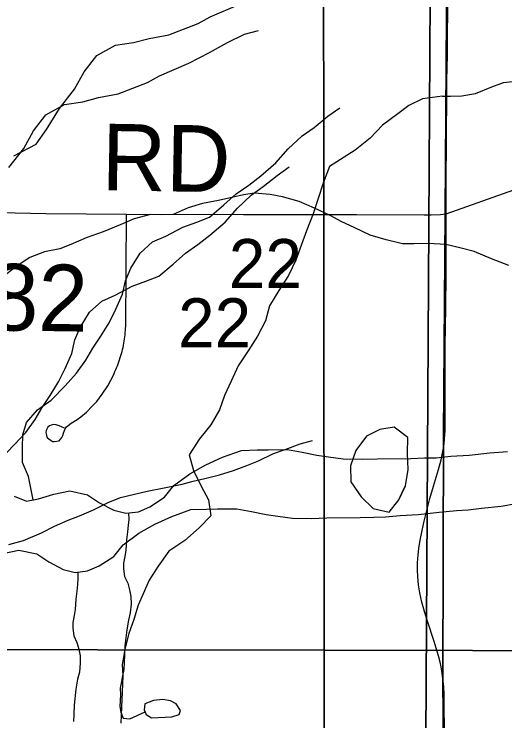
# Model space of a CAD drawing. Extents: x -21.1 to 50.3, y 0 to 22.1.
# Drawn here: x 6.148 to 6.567, y 15.059 to 15.662 of the extents above; entities that cross this region are included whole.
import ezdxf

# ---------------------------------------------------------------- set-up
doc = ezdxf.new("R2010")
doc.units = 0
for name, color, linetype in [('GM_X_County_Road', 7, 'Continuous'), ('GM_X_Major_River', 7, 'Continuous'), ('GM_X_Minor_Lake', 7, 'Continuous'), ('GM_X_Minor_River', 7, 'Continuous'), ('GM_X_Section', 7, 'Continuous'), ('GM_X_Section_Text', 7, 'Continuous'), ('GM_X_State_Route', 7, 'Continuous'), ('GM_X_Township_Road', 7, 'Continuous'), ('GM_X_Township_Road_Text', 7, 'Continuous'), ('SH_Cut_Line', 7, 'Continuous')]:
    doc.layers.add(name, color=color, linetype=linetype)

msp = doc.modelspace()

# ---------------------------------------------------------------- linework, layer by layer
at = {"layer": 'GM_X_County_Road'}
for p, q in [((6.51668, 15.49164), (6.51668, 15.49266)), ((6.51668, 15.47365), (6.51668, 15.49164)), ((6.51518, 15.07561), (6.51511, 15.07934))]:
    msp.add_line(p, q, dxfattribs=at)
for points in [[(6.51668, 15.49266), (6.51668, 15.51099), (6.51718, 15.56203), (6.51728, 15.58769), (6.51748, 15.60537), (6.51789, 15.62735), (6.51808, 15.68193), (6.51829, 15.70376), (6.51825, 15.73411), (6.5186, 15.75542), (6.51831, 15.77551), (6.51822, 15.80248), (6.51846, 15.85061), (6.51902, 15.89728), (6.51909, 15.9319), (6.51945, 15.98337), (6.51958, 16.00208), (6.51979, 16.03316), (6.5202, 16.07111), (6.52023, 16.0774), (6.52026, 16.0837)], [(6.51668, 15.49164), (6.57447, 15.51202), (6.58829, 15.51548), (6.60096, 15.51824), (6.62377, 15.51866), (6.70509, 15.51778), (6.99305, 15.52124), (7.10897, 15.52378), (7.29897, 15.52617), (7.5677, 15.5301)], [(6.51559, 15.30305), (6.51579, 15.30657), (6.51596, 15.32485), (6.51605, 15.35836), (6.51599, 15.37908), (6.51658, 15.41155), (6.51668, 15.43945), (6.51668, 15.47365)], [(6.51502, 15.29542), (6.51541, 15.29973), (6.51559, 15.30305)], [(6.51511, 15.07934), (6.51508, 15.0812), (6.51473, 15.08837), (6.51403, 15.09492), (6.51341, 15.09953), (6.51251, 15.10519), (6.51171, 15.10925), (6.51013, 15.11458), (6.50816, 15.12108), (6.50646, 15.12679), (6.50085, 15.14413), (6.49821, 15.15238), (6.49596, 15.16039), (6.49424, 15.16825), (6.49324, 15.17517), (6.49262, 15.18232), (6.49238, 15.18777), (6.49246, 15.19391), (6.49251, 15.19732), (6.49284, 15.20073), (6.49358, 15.20607), (6.49467, 15.21313), (6.49635, 15.22155), (6.49806, 15.22939), (6.50054, 15.23965), (6.50295, 15.2489), (6.50607, 15.2594), (6.51027, 15.27341), (6.51252, 15.28165), (6.51423, 15.2902), (6.51502, 15.29542)], [(6.51521, 15.03405), (6.51533, 15.048), (6.51518, 15.07561)]]:
    msp.add_lwpolyline(points, dxfattribs=at)
at = {"layer": 'GM_X_Major_River'}
for points in [[(6.14843, 15.25073), (6.15909, 15.24664), (6.16932, 15.24861), (6.18218, 15.25251), (6.19582, 15.25527), (6.21103, 15.25198), (6.22133, 15.24523), (6.23352, 15.23888), (6.24379, 15.2363), (6.2544, 15.23752), (6.26423, 15.24178), (6.27669, 15.24984), (6.28458, 15.25977), (6.29816, 15.26975), (6.31176, 15.27744), (6.32613, 15.28401), (6.3424, 15.28983), (6.35568, 15.29031), (6.36516, 15.29038), (6.38148, 15.29051), (6.39402, 15.28834), (6.40656, 15.28578)], [(6.40656, 15.28578), (6.41644, 15.28434), (6.42897, 15.28254), (6.44529, 15.28229), (6.45819, 15.28277), (6.48665, 15.28299), (6.4984, 15.28346), (6.50827, 15.28354), (6.52078, 15.28478), (6.53633, 15.28566), (6.55415, 15.2877), (6.56894, 15.28895)], [(6.36327, 15.23526), (6.37315, 15.23382), (6.38568, 15.23202), (6.402, 15.23177), (6.4149, 15.23225), (6.44336, 15.23248), (6.45512, 15.23295), (6.46498, 15.23302), (6.47749, 15.23426), (6.49304, 15.23514), (6.51086, 15.23718), (6.52565, 15.23843), (6.53551, 15.23927), (6.54688, 15.2405), (6.56357, 15.24215), (6.57645, 15.24453)], [(6.1389, 15.202), (6.15253, 15.20476), (6.16774, 15.20147), (6.17804, 15.19472), (6.19023, 15.18836), (6.2005, 15.18579), (6.21111, 15.18701), (6.22094, 15.19126), (6.2334, 15.19933), (6.24129, 15.20925), (6.25487, 15.21923), (6.26847, 15.22693), (6.28284, 15.23349), (6.29911, 15.23931), (6.31239, 15.23979), (6.32187, 15.23987), (6.33819, 15.24), (6.35073, 15.23782), (6.36327, 15.23526)]]:
    msp.add_lwpolyline(points, dxfattribs=at)
at = {"layer": 'GM_X_Minor_Lake'}
for points in [[(6.47259, 15.30956), (6.46023, 15.30761), (6.44882, 15.30189), (6.43971, 15.28971), (6.43516, 15.27678), (6.43557, 15.26308), (6.44433, 15.25017), (6.45462, 15.24029), (6.46832, 15.23727), (6.4763, 15.24755), (6.48199, 15.25971)], [(6.4724, 15.30953), (6.46023, 15.30761), (6.44882, 15.30189), (6.43971, 15.28971), (6.43516, 15.27678), (6.43557, 15.26308), (6.44433, 15.25017), (6.45462, 15.24029), (6.46832, 15.23727), (6.4763, 15.24755), (6.48018, 15.25584)], [(6.4799, 15.25535), (6.48199, 15.25972), (6.48425, 15.27341), (6.48385, 15.2871), (6.48421, 15.3008), (6.47258, 15.30957)], [(6.48199, 15.25971), (6.48199, 15.25972), (6.48425, 15.27341), (6.48385, 15.2871), (6.48421, 15.3008), (6.47259, 15.30956)], [(6.28302, 15.06257), (6.28907, 15.06453), (6.29017, 15.06796), (6.28669, 15.07362), (6.28173, 15.07622), (6.27527, 15.07729), (6.26732, 15.07645), (6.25976, 15.07371), (6.25944, 15.06839), (6.26101, 15.06462), (6.26559, 15.06163)], [(6.26559, 15.06163), (6.28302, 15.06257)]]:
    msp.add_lwpolyline(points, dxfattribs=at)
at = {"layer": 'GM_X_Minor_River'}
for points in [[(6.14811, 15.54113), (6.16709, 15.55111), (6.17615, 15.5637), (6.18709, 15.58161), (6.19994, 15.59802), (6.20823, 15.61288), (6.21881, 15.62661), (6.23475, 15.63543), (6.25034, 15.6378), (6.26364, 15.64129), (6.28037, 15.64442), (6.30544, 15.65405), (6.31568, 15.65981), (6.34075, 15.67058)], [(6.1438, 15.53109), (6.15665, 15.5475), (6.16494, 15.56236), (6.17552, 15.57609), (6.19146, 15.58492), (6.20705, 15.58728), (6.22035, 15.59077), (6.23708, 15.5939), (6.26215, 15.60354), (6.27239, 15.60929), (6.29746, 15.62007), (6.31491, 15.62928), (6.33047, 15.63772), (6.3449, 15.64502), (6.35668, 15.64812)], [(6.51372, 15.59188), (6.52051, 15.59191), (6.53, 15.59237), (6.54174, 15.59439), (6.55573, 15.59983), (6.56556, 15.60373), (6.57883, 15.60499), (6.58983, 15.60548), (6.60159, 15.60673), (6.6118, 15.61024), (6.62238, 15.61566), (6.63261, 15.6169), (6.64211, 15.61585), (6.6554, 15.61445)], [(6.51372, 15.59188), (6.49673, 15.58982), (6.48494, 15.5841), (6.47544, 15.57686), (6.46251, 15.56734), (6.45188, 15.5563), (6.43933, 15.54602), (6.42679, 15.53802), (6.41729, 15.53192), (6.41198, 15.51784), (6.40327, 15.49159), (6.39758, 15.47714), (6.39341, 15.46534), (6.38849, 15.45203), (6.38242, 15.43909), (6.37407, 15.42615), (6.36609, 15.41321), (6.36269, 15.40028), (6.35586, 15.38734), (6.34789, 15.37478), (6.33953, 15.36184), (6.33346, 15.3489), (6.32778, 15.33672), (6.32361, 15.32455), (6.31602, 15.31161), (6.30652, 15.29981), (6.29779, 15.28611), (6.30123, 15.2728), (6.30772, 15.25988), (6.31421, 15.24772), (6.31613, 15.23403), (6.30625, 15.22375), (6.29409, 15.21309), (6.28041, 15.20395), (6.27129, 15.191), (6.2637, 15.17921), (6.25839, 15.16741), (6.25422, 15.1579), (6.25043, 15.14572), (6.24627, 15.13355), (6.24324, 15.12138), (6.2406, 15.1073), (6.24099, 15.0978), (6.24063, 15.08373), (6.23989, 15.0708), (6.23953, 15.0571)], [(6.16469, 15.24772), (6.16068, 15.26769), (6.15567, 15.27944), (6.15559, 15.29235), (6.15592, 15.30299), (6.1589, 15.31364), (6.16836, 15.32433), (6.18011, 15.33276), (6.19184, 15.34498), (6.20168, 15.35567), (6.20961, 15.36673), (6.21564, 15.37702), (6.22243, 15.38731), (6.2296, 15.39874), (6.23525, 15.41017), (6.24088, 15.42312), (6.24348, 15.43453), (6.24799, 15.44519), (6.25591, 15.45815), (6.26652, 15.4677), (6.27791, 15.4727), (6.29233, 15.48038), (6.30411, 15.48462), (6.31512, 15.48886), (6.32724, 15.49918), (6.33785, 15.50874), (6.34846, 15.51602), (6.35869, 15.52405), (6.37158, 15.53513), (6.38217, 15.54697), (6.3939, 15.55805), (6.40414, 15.56532), (6.41589, 15.57488), (6.42612, 15.58216)], [(6.13682, 15.28224), (6.14855, 15.29446), (6.15839, 15.30515), (6.16632, 15.31621), (6.17235, 15.3265), (6.17914, 15.33679), (6.18631, 15.34823), (6.19196, 15.35966), (6.1976, 15.3726), (6.2002, 15.38401), (6.2047, 15.39467), (6.21262, 15.40763), (6.22323, 15.41719), (6.23462, 15.42219), (6.24904, 15.42986), (6.26082, 15.43411), (6.27183, 15.43835), (6.28395, 15.44867), (6.29456, 15.45822), (6.30517, 15.4655), (6.31541, 15.47353), (6.32829, 15.48462), (6.33888, 15.49645), (6.35061, 15.50753), (6.36085, 15.51481), (6.3726, 15.52437), (6.38283, 15.53164)], [(6.57015, 15.44758), (6.55539, 15.45336), (6.54063, 15.45952), (6.52965, 15.46225), (6.51638, 15.46536), (6.50159, 15.46621), (6.48944, 15.46591), (6.47958, 15.46597), (6.46556, 15.46947), (6.45193, 15.47335), (6.43831, 15.47988), (6.42772, 15.48488), (6.41788, 15.49025), (6.40464, 15.4964), (6.3914, 15.50217), (6.37738, 15.50605), (6.36677, 15.50802), (6.3535, 15.50924), (6.344, 15.50778), (6.33412, 15.50556), (6.32272, 15.50298), (6.30904, 15.5004), (6.29687, 15.49669), (6.28393, 15.49108), (6.27406, 15.49076), (6.26458, 15.49119), (6.25089, 15.48748), (6.23871, 15.48225), (6.22425, 15.47627), (6.2098, 15.47104), (6.19686, 15.46543), (6.18735, 15.4617), (6.17443, 15.45912), (6.16187, 15.45427), (6.15006, 15.44675), (6.13785, 15.43696)], [(6.1438, 15.20944), (6.15639, 15.21305), (6.17168, 15.21965), (6.18278, 15.22518), (6.19464, 15.23032), (6.20419, 15.23397), (6.21604, 15.23911), (6.22867, 15.24538), (6.239, 15.24978), (6.26187, 15.25513), (6.27635, 15.25795), (6.29159, 15.26114), (6.30113, 15.26365), (6.31103, 15.26578), (6.32362, 15.26901), (6.33545, 15.27263), (6.34691, 15.27701), (6.35685, 15.28104), (6.36948, 15.28731), (6.37941, 15.29058), (6.39239, 15.29532), (6.40269, 15.2982)], [(6.24601, 15.23656), (6.24615, 15.23093), (6.2458, 15.22599), (6.24507, 15.22029), (6.24434, 15.21345), (6.24363, 15.20471), (6.2429, 15.19938), (6.24179, 15.19368), (6.24182, 15.18874), (6.24261, 15.18229), (6.24531, 15.1766), (6.24687, 15.17091), (6.24804, 15.16522), (6.24808, 15.15877), (6.24736, 15.15116), (6.24587, 15.14508), (6.24439, 15.13671), (6.24295, 15.12303), (6.24261, 15.11543), (6.24226, 15.10897), (6.24192, 15.10289), (6.24081, 15.09756), (6.24007, 15.09262), (6.23896, 15.08692), (6.239, 15.08122), (6.23867, 15.07134), (6.23946, 15.06641), (6.24139, 15.06148), (6.2471, 15.06075), (6.26012, 15.06675)], [(6.20273, 15.18604), (6.20286, 15.18042), (6.20251, 15.17547), (6.20178, 15.16977), (6.20106, 15.16293), (6.20034, 15.15419), (6.19961, 15.14887), (6.1985, 15.14316), (6.19853, 15.13823), (6.19933, 15.13177), (6.20202, 15.12609), (6.20358, 15.1204), (6.20475, 15.11471), (6.20479, 15.10825), (6.20407, 15.10065), (6.20258, 15.09456), (6.2011, 15.0862), (6.19966, 15.07251), (6.19932, 15.06491), (6.19898, 15.05846)]]:
    msp.add_lwpolyline(points, dxfattribs=at)
at = {"layer": 'GM_X_Section'}
for points in [[(5.44952, 16.13321), (6.41187, 16.12459), (6.41284, 15.11937), (5.4459, 15.12082)], [(6.41187, 16.12459), (7.42125, 16.12212), (7.42449, 15.11725), (6.41284, 15.11937)], [(6.50469, 15.92066), (6.49861, 14.89749), (5.48909, 14.88008), (5.47621, 15.91802), (5.53343, 15.91957)], [(7.52522, 15.9214), (7.52217, 14.89823), (6.98631, 14.91225), (6.49861, 14.89749), (6.50469, 15.92066), (6.55964, 15.91994)], [(5.4459, 15.12082), (6.41284, 15.11937), (6.41343, 14.11604), (5.44344, 14.11411)], [(6.41284, 15.11937), (7.42449, 15.11725), (7.43682, 14.11536), (6.41343, 14.11604)]]:
    msp.add_lwpolyline(points, close=True, dxfattribs=at)
at = {"layer": 'GM_X_State_Route'}
for points in [[(8.9, 14.1), (8.9, 17.84218), (8.25757, 17.83124), (7.86638, 17.82395), (7.58368, 17.81946), (6.90933, 17.81425), (6.69997, 17.81193), (6.66406, 17.81203), (6.52196, 17.81036), (6.52053, 17.72081), (6.52013, 17.69645), (6.52222, 16.85672), (6.52315, 16.46813), (6.52123, 16.24517), (6.51982, 16.08256), (6.51595, 15.49226), (6.51465, 15.30312), (6.514, 15.09364), (6.51464, 15.03489), (6.5142, 14.9441), (6.51283, 14.60317)], [(6.51283, 14.60317), (6.5142, 14.9441), (6.51464, 15.03489), (6.514, 15.09364), (6.51465, 15.30312), (6.51595, 15.49226), (6.51982, 16.08256), (6.52123, 16.24517), (6.52315, 16.46813), (6.52222, 16.85672), (6.52013, 17.69645), (6.52053, 17.72081), (6.52196, 17.81036), (5.33072, 17.79178), (3.94025, 17.77171), (3.44154, 17.76826), (3.3026, 17.76263), (3.03298, 17.75833), (2.73209, 17.75291), (2.42851, 17.74626), (2.1, 17.74017), (2.1, 14.1)]]:
    msp.add_lwpolyline(points, dxfattribs=at)
at = {"layer": 'GM_X_Township_Road'}
for points in [[(5.8311, 15.49844), (5.83884, 15.49708), (5.85735, 15.49579), (5.91583, 15.49427), (5.94876, 15.49378), (5.9884, 15.49318), (6.02197, 15.49307), (6.08649, 15.49283), (6.13598, 15.49265), (6.1754, 15.49182), (6.24438, 15.49141), (6.34388, 15.49118), (6.39349, 15.49099), (6.44024, 15.49111), (6.49813, 15.49072), (6.50388, 15.49081), (6.51201, 15.49107), (6.51668, 15.49164)], [(6.19151, 15.30874), (6.18891, 15.30987), (6.18687, 15.31089), (6.18415, 15.31169), (6.182, 15.31191), (6.17996, 15.31147), (6.17849, 15.31067), (6.17724, 15.30965), (6.17646, 15.30841), (6.17577, 15.30694), (6.17555, 15.30523), (6.17566, 15.30388), (6.17603, 15.30241), (6.17668, 15.30093), (6.17838, 15.29935), (6.17962, 15.29844), (6.18121, 15.29753), (6.18259, 15.29733), (6.18676, 15.29799), (6.18834, 15.29957), (6.18902, 15.30081), (6.18993, 15.30263), (6.19061, 15.30444), (6.1914, 15.30671), (6.19198, 15.30825), (6.1931, 15.30999), (6.19452, 15.3112), (6.19718, 15.31305), (6.20216, 15.31633), (6.20533, 15.3186), (6.21008, 15.32256), (6.21505, 15.32766), (6.21881, 15.33162), (6.22356, 15.33774), (6.22832, 15.34487), (6.23093, 15.34962), (6.23228, 15.35235), (6.23362, 15.35541), (6.23439, 15.35706), (6.23513, 15.35872), (6.23583, 15.3604), (6.23651, 15.36209), (6.23716, 15.36378), (6.23778, 15.3655), (6.23837, 15.36722), (6.23893, 15.36895), (6.23946, 15.37069), (6.23995, 15.37244), (6.24043, 15.3742), (6.24086, 15.37597), (6.24126, 15.37774), (6.24164, 15.37952), (6.24199, 15.38131), (6.2423, 15.3831), (6.24258, 15.3849), (6.24283, 15.3867), (6.24305, 15.38851), (6.24323, 15.39032), (6.24339, 15.39213), (6.24351, 15.39395), (6.24361, 15.39576), (6.24438, 15.49141)]]:
    msp.add_lwpolyline(points, dxfattribs=at)
at = {"layer": 'SH_Cut_Line'}
for points in [[(6.52955, 20.9), (2.1, 20.9), (2.1, 14.1), (6.50995, 14.1), (6.5113, 14.24348), (6.51114, 14.29418), (6.513, 14.41466), (6.51283, 14.60317), (6.5142, 14.9441), (6.51464, 15.03489), (6.514, 15.09364), (6.51465, 15.30312), (6.51595, 15.49226), (6.51982, 16.08256), (6.52123, 16.24517), (6.52315, 16.46813), (6.52222, 16.85672), (6.52013, 17.69645), (6.52053, 17.72081), (6.52196, 17.81036), (6.52225, 18.35692), (6.52255, 18.97782), (6.52273, 19.34666), (6.52977, 20.39859)], [(6.50995, 14.1), (8.9, 14.1), (8.9, 20.9), (6.52955, 20.9), (6.52977, 20.39859), (6.52273, 19.34666), (6.52255, 18.97782), (6.52225, 18.35692), (6.52196, 17.81036), (6.52053, 17.72081), (6.52013, 17.69645), (6.52222, 16.85672), (6.52315, 16.46813), (6.52123, 16.24517), (6.51982, 16.08256), (6.51595, 15.49226), (6.51465, 15.30312), (6.514, 15.09364), (6.51464, 15.03489), (6.5142, 14.9441), (6.51283, 14.60317), (6.513, 14.41466), (6.51114, 14.29418), (6.5113, 14.24348)]]:
    msp.add_lwpolyline(points, close=True, dxfattribs=at)

# ---------------------------------------------------------------- texts
at = {"layer": 'GM_X_Section_Text'}
for p in [(6.33151, 15.42828), (6.28822, 15.37777)]:
    msp.add_text('22', height=0.041856, rotation=0.00001, dxfattribs=at).set_placement(p)
at = {"layer": 'GM_X_Township_Road_Text'}
for s, rotation, p in [('RD', 359.01276, (6.22268, 15.51179)), ('T-182', 359.15793, (6.01252, 15.39404))]:
    msp.add_text(s, height=0.056818, rotation=rotation, dxfattribs=at).set_placement(p)

doc.saveas('drawing.dxf')
